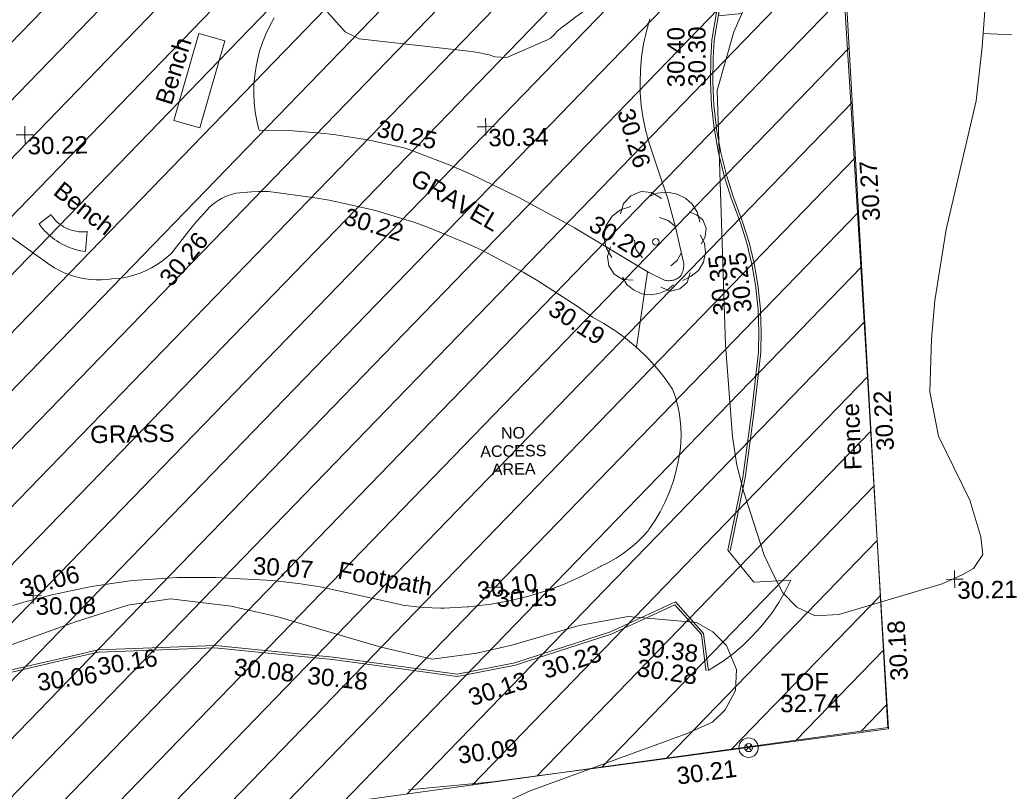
# Model space of a CAD drawing. Header units: millimetres. Extents: x -287732 to 520720, y -88450 to 287754.
# Tile 327 of 383: x 236064 to 257428, y 94462 to 111216. Entities that reach past the tile are written whole.
import ezdxf

# ---------------------------------------------------------------- set-up
doc = ezdxf.new("R2010")
doc.units = ezdxf.units.MM
doc.linetypes.add('IMPORT-HIDDEN2 _3_', pattern=[4762.5, 3175, -1587.5])
doc.linetypes.add('IMPORT-UG_ELEC_STREET LIGHTING_QLB2 _2_', pattern=[2700, 1500, -300.0000000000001, 0, -250, 150, -300.0000000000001, 0, -200])
for name, color, linetype, lineweight, true_color in [('00__TOPO__TOP_OF_FENCE_SYMBOL', 7, 'Continuous', 9, 0x666666), ('00_TOPO_TREE', 7, 'Continuous', 9, 0x666666), ('00_UAV_FENCE', 7, 'Continuous', 9, 0x264c2f), ('00_UAV_FOOTPATH', 7, 'Continuous', 9, 0xa50000), ('00_UAV_FURN_BENCH', 7, 'Continuous', 9, 0x999999), ('00_UAV_KERB_BOTTOM', 1, 'Continuous', 9, 0xff0000), ('00_UAV_KERB_TOP', 7, 'Continuous', 9, 0xa500a5), ('00_UAV_LEVEL_SPOT', 7, 'Continuous', 9, 0x666666), ('00_UAV_TOP_OF_FENCE', 6, 'Continuous', 9, 0xff00ff), ('00_UAV_TREE_LINE', 7, 'Continuous', 9, 0x52a552), ('01_DTM_CONTOUR_MNR', 7, 'Continuous', 9, 0xa5a552), ('12333-PUM-2D-U-0001-C01 - Rev2_REVIT IMPORT_dwg', 7, 'Continuous', 9, 0x767676), ('PUM-CHAMBER EXTENTS', 6, 'IMPORT-HIDDEN2 _3_', 9, 0xff00ff), ('PUM-UNABLE TO SURVEY', 190, 'Continuous', 9, 0x7f00ff)]:
    doc.layers.add(name, color=color, linetype=linetype, lineweight=lineweight, true_color=true_color)
doc.layers.add('00_UAV_SURFACE', color=7, linetype='Continuous', lineweight=9)
doc.layers.add('00_UAV_SURVEY_TEXT', color=7, linetype='Continuous', lineweight=9)
doc.styles.add('Arial_1', font='arial.ttf', dxfattribs={"height": 250})
doc.styles.add('Swis721 Lt BT_2', font='swissl.ttf', dxfattribs={"height": 375})

# ---------------------------------------------------------------- blocks, each defined once
blk = doc.blocks.new('12333-PUM-2D-U-0001-C01 - Rev2_REVIT IMPORT_dwg_CONIFEROUS_TREE-2077251-Site Location Plan Proposed')
at = {"layer": '00_TOPO_TREE', "color": 254, "true_color": 0xcccccc, "flags": 128}
for points in [[(-1889.403682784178, 1545.875740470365), (-1717.639711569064, 2118.422311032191), (-1316.857112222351, 2519.204910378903), (-744.3105416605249, 2748.223538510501), (-171.763971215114, 2690.968881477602), (343.5279423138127, 2347.440939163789)], [(-343.5279423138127, 2461.950253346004), (114.5093140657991, 2633.714224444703), (687.0558846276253, 2690.968881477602), (1202.347798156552, 2576.459567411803), (1660.385054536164, 2347.440939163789), (2003.912996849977, 2003.912996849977), (2290.18628213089, 1545.875740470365), (2404.695596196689, 1030.583826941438)], [(-2404.695596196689, -801.5651986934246), (-2690.968881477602, -286.2732852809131), (-2805.478195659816, 286.2732852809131), (-2690.968881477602, 916.0745128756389), (-2347.440939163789, 1431.36642628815), (-1889.403682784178, 1774.894368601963), (-1316.857112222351, 1946.658339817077)], [(1832.149025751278, 1603.130397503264), (2232.93162509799, 1431.36642628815), (2576.459567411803, 1145.093141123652), (2748.223538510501, 687.0558846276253), (2690.968881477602, 229.0186282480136), (2461.950253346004, -171.763971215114)], [(229.0186282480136, 1316.857112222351), (687.0558846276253, 1145.093141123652), (1030.583826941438, 858.8198558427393)], [(-744.3105416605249, -858.8198558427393), (-1087.838483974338, -400.7825993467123), (-1145.093141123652, 114.5093140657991)], [(2404.695596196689, 343.5279423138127), (2633.714224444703, -114.5093140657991), (2690.968881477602, -629.8012275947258), (2576.459567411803, -1145.093141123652), (2290.18628213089, -1603.130397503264), (1889.403682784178, -1889.403682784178), (1431.36642628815, -2118.422311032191)], [(-1259.602455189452, -2061.167653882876), (-1832.149025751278, -2003.912996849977), (-2290.18628213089, -1717.639711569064), (-2576.459567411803, -1259.602455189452), (-2633.714224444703, -744.3105416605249), (-2461.950253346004, -229.0186282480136)], [(1374.111769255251, -629.8012275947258), (1145.093141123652, -1030.583826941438), (801.5651986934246, -1316.857112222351)], [(916.0745128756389, -2347.440939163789), (572.5465705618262, -2633.714224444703), (114.5093140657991, -2805.478195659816), (-343.5279423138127, -2862.732852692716), (-801.5651986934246, -2805.478195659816), (-1259.602455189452, -2576.459567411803), (-1603.130397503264, -2290.18628213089), (-1832.149025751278, -1889.403682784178)], [(1832.149025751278, -1717.639711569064), (1660.385054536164, -2232.93162509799), (1259.602455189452, -2576.459567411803), (744.3105416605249, -2690.968881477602), (229.0186282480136, -2461.950253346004)]]:
    blk.add_lwpolyline(points, dxfattribs=at)
at = {"layer": '00_TOPO_TREE', "color": 254, "true_color": 0xcccccc}
blk.add_circle((0, 0), 176.6246020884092, dxfattribs=at)
blk = doc.blocks.new('12333-PUM-2D-U-0001-C01 - Rev2_REVIT IMPORT_dwg_MSL_Node_LineworkTOF-2077248-Site Location Plan Proposed')
at = {"layer": '00__TOPO__TOP_OF_FENCE_SYMBOL', "color": 254, "true_color": 0xcccccc, "flags": 128}
for points in [[(165.3591892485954, 165.3591892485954), (0, 0), (-165.3591892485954, 165.3591892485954)], [(165.3591892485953, -165.3591892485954), (0, 0), (-165.3591892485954, -165.3591892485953)]]:
    blk.add_lwpolyline(points, dxfattribs=at)
at = {"layer": '00__TOPO__TOP_OF_FENCE_SYMBOL', "color": 254, "true_color": 0xcccccc}
for radius in [562.5594001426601, 233.853208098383]:
    blk.add_circle((0, 0), radius, dxfattribs=at)
blk = doc.blocks.new('12333-PUM-2D-U-0001-C01 - Rev2_REVIT IMPORT_dwg_UAV-2077255-Site Location Plan Proposed')
at = {"layer": '00_UAV_LEVEL_SPOT', "color": 254, "true_color": 0xcccccc, "flags": 128}
for points in [[(0, -500.0000000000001), (0, 0), (-500.0000000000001, 0)], [(500.0000000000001, 0), (0, 0), (0, 500.0000000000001)]]:
    blk.add_lwpolyline(points, dxfattribs=at)
blk = doc.blocks.new('12333-PUM-2D-U-0001-C01 - Rev2_REVIT IMPORT_dwg_MGS62954_T2_Galway_ITM_3d_Rev1-2077680-Site Location Plan Proposed')
at = {"layer": '00_UAV_FENCE', "color": 254, "true_color": 0xcccccc, "flags": 128}
blk.add_lwpolyline([(534157759.8611084, 725664272.934727), (534157837.3240142, 725662459.3871171), (534157946.5164652, 725659921.2768465), (534157973.6329665, 725659290.9707307), (534158085.0357877, 725656701.4817863), (534158188.5100127, 725654296.2881024), (534158215.0078257, 725653680.363001), (534158346.0710186, 725650633.8810055), (534158403.3944736, 725649301.4331304), (534158511.8670542, 725646780.0557969), (534156052.1760992, 725646494.657027), (534155345.8793491, 725646412.7051773), (534152416.8793491, 725646067.7051773), (534151088.0616478, 725645914.1764388), (534149906.8793491, 725645777.7051772), (534148069.879349, 725645636.7051773)], dxfattribs=at)
at = {"layer": '00_UAV_FOOTPATH', "color": 254, "true_color": 0xcccccc, "flags": 128}
for points in [[(534145449.2815064, 725662443.9183617), (534145351.0006813, 725662273.277899), (534145263.6283943, 725662096.8030525), (534145187.5094637, 725661915.1902875), (534145122.9442964, 725661729.1563466), (534145070.1877015, 725661539.4354208), (534145038.083, 725661393.051), (534145006.5980888, 725661198.6648165), (534144987.3809155, 725661002.6852556), (534144980.507321, 725660805.8857594), (534144986.0044328, 725660609.0430055), (534145003.850556, 725660412.9338422), (534145033.9752603, 725660218.332223), (534145076.2596571, 725660026.0061514), (534145080.0830002, 725660011.0510002), (534145730.6609791, 725659992.2296207), (534146498.0830001, 725659919.051), (534146743.6170623, 725659885.3049922), (534147337.0492183, 725659778.4840844), (534147502.3263927, 725659748.733324), (534148250.9631777, 725659564.7913959), (534149191.0829999, 725659186.0509999), (534149640.6352447, 725658983.2217125), (534150674.0829999, 725658460.051), (534151789.0830001, 725657835.0510001), (534151888.7143655, 725657772.5603212), (534153479.083, 725656775.0509999), (534153822.083, 725656601.051), (534153846.0933793, 725656595.8995048), (534153871.1223757, 725656592.1307328), (534153896.3386263, 725656589.9409809), (534153921.6426139, 725656589.3388917), (534153946.9344754, 725656590.3268411), (534153972.1143954, 725656592.9009303), (534153997.0830001, 725656597.0510001), (534154018.3986583, 725656601.890403), (534154042.7114779, 725656608.9289473), (534154066.5343679, 725656617.480217), (534154089.7733101, 725656627.5104643), (534154112.3365913, 725656638.9801047), (534154134.1351643, 725656651.8438723), (534154155.083, 725656666.0510001), (534154165.5648601, 725656681.0660591), (534154180.8478538, 725656705.5463222), (534154194.5635617, 725656730.9379063), (534154206.6578539, 725656757.1406021), (534154217.0830001, 725656784.0509999), (534154219.0405653, 725656789.7356867), (534154227.3946145, 725656817.3592825), (534154233.9976791, 725656845.4529243), (534154238.8236997, 725656873.9057399), (534154241.8536301, 725656902.6054384), (534154243.0755126, 725656931.4387556), (534154242.4845252, 725656960.2918996), (534154240.0829999, 725656989.0510001), (534154081.083, 725657750.051), (534153919.0829999, 725658366.051), (534153730.5443745, 725658968.3822937), (534153539.0830001, 725659580.0510001), (534153470.6867661, 725659846.4512002), (534153417.600422, 725660123.5661851), (534153382.0190254, 725660403.4676663), (534153364.083, 725660685.0510001), (534153362.2703775, 725660897.6323082), (534153375.4021762, 725661179.4805487), (534153406.2054597, 725661459.9480737), (534153454.5586615, 725661737.9280059), (534153520.2709538, 725662012.3232857), (534153603.083, 725662282.051)], [(534153366.2405989, 725651169.1361855), (534153384.5752094, 725651193.2698545), (534153516.9956866, 725651381.0785341), (534153637.3622578, 725651576.8313668), (534153745.1998909, 725651779.7558054), (534153840.083, 725651989.0510001), (534153856.4075041, 725652028.9547709), (534153935.4238379, 725652244.7410122), (534154000.734921, 725652465.0629252), (534154052.0830001, 725652689.051), (534154061.2121387, 725652730.4435925), (534154091.4068572, 725652898.4187007), (534154110.9947489, 725653067.9582907), (534154119.8985096, 725653238.3932666), (534154118.0830001, 725653409.051), (534154107.9263314, 725653555.7549181), (534154086.2071432, 725653725.0346714), (534154053.9016492, 725653892.6166307), (534154011.1373445, 725654057.8394264), (534153958.0830001, 725654220.0510001), (534153951.0704755, 725654231.3653622), (534153794.6183591, 725654466.176328), (534153623.7310625, 725654690.7002383), (534153439.0830001, 725654904.0510001), (534153366.6599262, 725654980.7753879), (534153164.3051655, 725655177.4121222), (534152950.0027831, 725655360.9548781), (534152764.7599873, 725655500.4386089), (534152724.5985323, 725655530.6792967), (534152488.9819811, 725655685.915553), (534152244.083, 725655826.0509999), (534151915.1166218, 725656068.9329895), (534151073.0830001, 725656635.051), (534150757.5019732, 725656828.1182935), (534149870.083, 725657320.0510002), (534149553.6968081, 725657474.0712432), (534148753.0830001, 725657821.051), (534148423.6200768, 725657946.59767), (534148403.5770634, 725657954.2353536), (534147575.083, 725658228.0509999), (534147521.2447129, 725658242.6683745), (534146571.083, 725658467.0510001), (534146224.1146226, 725658533.4638536), (534145258.2533002, 725658675.8251882), (534145053.2533003, 725658678.8251882), (534144895.8241624, 725658675.9370217), (534144551.2533003, 725658653.8251883), (534144527.815935, 725658648.4224112), (534144449.786716, 725658627.0524629), (534144373.2533002, 725658600.8251882), (534144312.5720279, 725658576.093812), (534144239.5090939, 725658541.351311), (534144168.7718329, 725658502.0897068), (534144100.639412, 725658458.4639468), (534144035.3807191, 725658410.6462024), (534143973.2533004, 725658358.8251883), (534143714.6102917, 725658080.9895887), (534143690.2533004, 725658054.8251883), (534143523.6568678, 725657863.02561), (534143144.2533003, 725657384.8251882), (534143106.7663464, 725657350.3583648), (534143010.0770382, 725657269.0215518), (534142908.471343, 725657193.9164107), (534142802.350253, 725657125.3393466), (534142692.1325791, 725657063.5610023), (534142578.2533003, 725657008.8251882), (534142564.7043902, 725657002.8887807), (534142447.2669216, 725656956.2739717), (534142327.1342209, 725656917.1251059), (534142204.7803969, 725656885.5966862), (534142080.6883245, 725656861.8131409), (534141955.3477384, 725656845.8683325), (534141829.2533002, 725656837.8251883), (534141726.5013403, 725656826.9152799), (534141608.347361, 725656821.3671947), (534141490.0781645, 725656823.2490069), (534141372.1605053, 725656832.5532901), (534141255.0597502, 725656849.2433245), (534141139.2380428, 725656873.253242), (534141025.1524783, 725656904.4882867), (534140913.2533004, 725656942.8251883), (534140909.8977327, 725656944.0975823), (534140800.7130719, 725656989.5932292), (534140694.6005573, 725657041.8548622), (534140591.9789665, 725657100.676229), (534140493.2533003, 725657165.8251882), (534139612.2533002, 725657818.8251884)], [(534139560.3293805, 725649789.9063625), (534139848.2533003, 725649865.8251883), (534140443.7745451, 725650013.1566877), (534141270.3865776, 725650170.5979748), (534142105.2533003, 725650275.8251882), (534142285.397572, 725650291.5761493), (534143125.8576849, 725650332.8315724), (534143967.2497909, 725650321.2326602), (534144507.6801639, 725650279.7456417), (534144806.2533003, 725650256.8251882), (534145191.4075764, 725650229.9760462), (534145763.2533003, 725650159.8251882), (534146231.1929675, 725650074.9588202), (534146791.2533003, 725649939.8251883), (534147995.2533004, 725649651.8251882), (534148012.5233224, 725649648.8968307), (534148388.2533002, 725649597.8251883), (534148463.7437415, 725649590.4491332), (534148842.2533004, 725649567.8251882), (534148913.8784668, 725649567.7031107), (534149414.2533003, 725649584.8251882), (534149438.6453744, 725649586.469495), (534149441.1076064, 725649586.6354778), (534149939.2533003, 725649636.8251883), (534150327.048021, 725649700.3039727), (534150754.6000267, 725649796.7366182), (534151175.2533002, 725649919.8251883), (534151523.565857, 725650044.0510719), (534151927.1727493, 725650214.9353874), (534152319.2533004, 725650410.8251882), (534152331.794668, 725650416.2684137), (534152500.6876199, 725650496.4411916), (534152664.21321, 725650587.0606432), (534152821.726077, 725650687.769135), (534152972.6045901, 725650798.1692163), (534153116.2533003, 725650917.8251882), (534153127.7271957, 725650928.0629826), (534153262.9137099, 725651057.2028679), (534153366.2405984, 725651169.1361845)], [(534155091.2533004, 725650715.8251882), (534155641.2533002, 725650013.8251883), (534156449.2533002, 725650041.8251883), (534156320.6865256, 725649796.9841149), (534156176.9997499, 725649560.6989543), (534156018.7600393, 725649333.9022156), (534155846.5918935, 725649117.4889622), (534155778.2533003, 725649038.8251882), (534155588.0316997, 725648838.095745), (534155385.5815521, 725648649.7065085), (534155171.7018355, 725648474.4009652), (534154947.2366355, 725648312.8709657), (534154713.0718138, 725648165.7539954), (534154624.0827727, 725648115.0509883)]]:
    blk.add_lwpolyline(points, dxfattribs=at)
at = {"layer": '00_UAV_FURN_BENCH', "color": 254, "true_color": 0xcccccc, "flags": 128}
for points in [[(534143235.6745, 725660258.4935), (534143810.6745, 725662135.4935), (534144368.8917984, 725661964.4892663), (534143793.8917985, 725660087.4892663)], [(534140536.6745, 725658257.4935), (534140553.8047365, 725658230.7372944), (534140571.97221, 725658204.6742468), (534140591.1489073, 725658179.3445445), (534140611.3052596, 725658154.7872441), (534140632.4101873, 725658131.0402111), (534140654.4311479, 725658108.1400619), (534140677.3341868, 725658086.1221066), (534140701.0839891, 725658065.0202955), (534140725.6439344, 725658044.8671659), (534140750.976153, 725658025.6937928), (534140777.0415845, 725658007.5297399), (534140803.8000379, 725657990.4030147), (534140831.2102535, 725657974.3400255), (534140859.2299669, 725657959.3655403), (534140885.6745, 725657946.4935), (534140914.7454729, 725657933.6787398), (534140944.2971383, 725657922.0151805), (534140974.2839295, 725657911.520806), (534141004.6596092, 725657902.2117984), (534141035.3773403, 725657894.1025113), (534141066.3897583, 725657887.2054485), (534141097.6490442, 725657881.5312452), (534141129.1069984, 725657877.08865), (534141160.7151154, 725657873.8845135), (534141192.4246573, 725657871.923776), (534141224.1867306, 725657871.2094611), (534141255.9523602, 725657871.74267), (534141287.6725662, 725657873.5225805), (534141309.6745, 725657875.4935), (534141270.6745, 725657443.4934999), (534141213.7828822, 725657452.8220344), (534141157.3013623, 725657464.3769312), (534141101.3170308, 725657478.1403737), (534141045.9162112, 725657494.0911397), (534140991.184328, 725657512.2046342), (534140937.2057734, 725657532.4529275), (534140884.0637786, 725657554.8047981), (534140831.8402847, 725657579.2257812), (534140780.6158165, 725657605.6782213), (534140748.6745, 725657623.4934999), (534140699.2520922, 725657653.1768848), (534140651.0331513, 725657684.7776994), (534140604.0920278, 725657718.2472175), (534140558.5011013, 725657753.5338318), (534140514.3306696, 725657790.5831327), (534140471.6488405, 725657829.337993), (534140430.5214262, 725657869.7386556), (534140391.0118422, 725657911.7228252), (534140353.1810095, 725657955.2257656), (534140317.0872604, 725658000.1803983), (534140282.7862488, 725658046.5174068), (534140273.6745, 725658059.4935)]]:
    blk.add_lwpolyline(points, close=True, dxfattribs=at)
at = {"layer": '00_UAV_KERB_BOTTOM', "color": 254, "true_color": 0xcccccc, "flags": 128}
for points in [[(534155091.2533004, 725650715.8251882), (534155446.2535001, 725652291.825), (534155654.2535001, 725653682.825), (534155829.2535, 725655007.825), (534155847.8859338, 725655467.0725608), (534155843.9383833, 725655648.1107912), (534155837.7104669, 725655933.7286614), (534155798.2535, 725656398.825), (534155791.2272614, 725656457.0961019), (534155718.9995049, 725656918.2409898), (534155617.9587463, 725657373.9406952), (534155488.5037473, 725657822.3967797), (534155331.1454077, 725658261.839392), (534155296.3469483, 725658357.525212), (534155152.1249236, 725658848.023086), (534155038.9861047, 725659346.6088498), (534154957.3769985, 725659851.3148136), (534154954.083, 725659877.051), (534154905.9481689, 725660386.0413677), (534154901.296878, 725660533.8546197), (534154889.8680903, 725660897.0497702), (534154905.9062253, 725661408.0594908), (534154940.0830001, 725661800.051), (534155377.0830001, 725664144.051)], [(534139176.0827727, 725648323.0509884), (534140831.9516846, 725648672.9140362), (534141391.0827727, 725648791.0509884), (534143930.0827727, 725648843.0509883), (534145806.0405153, 725648622.0477476), (534146485.0827727, 725648542.0509883), (534149172.0827727, 725648130.0509883), (534150430.0827727, 725648352.0509884), (534150736.1562805, 725648445.4467969), (534152511.0827727, 725648987.0509886), (534153937.0827726, 725649613.0509883), (534154532.0827726, 725648917.0509883), (534154607.9140484, 725648256.0000846), (534154624.0827727, 725648115.0509883)]]:
    blk.add_lwpolyline(points, dxfattribs=at)
at = {"layer": '00_UAV_KERB_TOP', "color": 254, "true_color": 0xcccccc, "flags": 128}
for points in [[(534155140.0311338, 725650704.8377881), (534155495.4332299, 725652282.6217918), (534155703.7669909, 725653675.8538189), (534155879.1203485, 725655003.5292417), (534155897.9080437, 725655466.6036447), (534155894.1918569, 725655637.0313301), (534155887.6643302, 725655936.3895955), (534155847.99979, 725656403.9326919), (534155840.7618458, 725656463.9595433), (534155768.1541167, 725656927.5304012), (534155666.4330758, 725657386.2982197), (534155536.1064883, 725657837.7736477), (534155378.2184215, 725658278.6955888), (534155343.8730838, 725658373.1372416), (534155200.5375647, 725658860.6201178), (534155088.0941886, 725659356.1411692), (534155006.8676413, 725659858.4812247), (534155003.7832015, 725659882.5801173), (534154955.8740117, 725660389.1844925), (534154951.670226, 725660522.7764919), (534154939.8927743, 725660897.0518234), (534154955.8380081, 725661405.1015117), (534154989.6824776, 725661793.2816348), (534155418.6301792, 725664094.0903589)], [(534139188.6336557, 725648274.5989563), (534140755.2052697, 725648605.5946745), (534141396.8130963, 725648741.1578633), (534143927.6582174, 725648792.990847), (534145727.996924, 725648580.8961502), (534146478.3667628, 725648492.4964156), (534149172.6535214, 725648079.3791307), (534150441.7668839, 725648303.3403124), (534150661.3086846, 725648370.3316835), (534152528.4882811, 725648940.0861496), (534153923.1955595, 725649552.348952), (534154484.1497387, 725648896.1739794), (534154558.8702379, 725648244.8061504), (534154574.4085392, 725648109.3526974)]]:
    blk.add_lwpolyline(points, dxfattribs=at)
at = {"layer": '00_UAV_SURFACE', "color": 254, "true_color": 0xcccccc}
blk.add_line((534153455.8916091, 725656789.5970795), (534153185.2670844, 725655157.0425334), dxfattribs=at)
at = {"layer": '00_UAV_TREE_LINE', "color": 254, "true_color": 0xcccccc, "flags": 128}
for points in [[(534149727.6632069, 725645136.6276921), (534150712.6632069, 725645564.6276921), (534154115.6632069, 725646744.6276921), (534154690.6632069, 725646990.6276921), (534154972.6632069, 725647253.627692), (534155203.6632069, 725647667.627692), (534155231.6632069, 725648122.6276921), (534155027.6632069, 725648651.6276921), (534154735.6632069, 725648949.6276921), (534154384.6632069, 725649160.627692), (534152905.2533002, 725649312.8251882), (534151836.2533004, 725649136.8251883), (534150367.2533003, 725648739.8251882), (534149605.2533003, 725648577.8251882), (534148638.2533003, 725648463.8251882), (534147507.2533003, 725648751.8251883), (534145303.2533003, 725649442.8251883), (534144292.2533004, 725649686.8251882), (534142979.2533003, 725649873.8251882), (534142052.2533002, 725649750.8251883), (534140930.2533002, 725649414.8251882), (534137687.2533002, 725648318.8251883)], [(534160886.198936, 725662521.7525002), (534160797.198936, 725661550.7525002), (534160646.1989361, 725660380.7525), (534159951.6632068, 725657598.6276921), (534159677.6632069, 725656058.6276921), (534159591.6632068, 725655219.627692), (534159534.663207, 725654076.6276921), (534159705.6632069, 725653113.6276921), (534160356.6632069, 725651710.6276922), (534160586.6632068, 725650912.627692), (534160623.6632069, 725650524.6276922), (534160411.6632069, 725650223.6276922), (534160162.6632068, 725650093.6276921), (534159729.6632069, 725649902.6276921), (534157471.6632069, 725649278.6276921), (534156963.6632069, 725649260.6276921), (534156565.6632069, 725649453.6276921), (534156270.6632069, 725649773.627692), (534156097.6632069, 725650109.627692), (534155873.6632068, 725650593.6276921), (534155462.6632069, 725651969.6276921), (534155316.6632069, 725652557.627692), (534155233.6632068, 725653177.6276921), (534155120.6741786, 725655177.4932739), (534155035.6741787, 725660700.4932739), (534155419.6741787, 725661969.493274), (534155961.6741786, 725663142.4932739)]]:
    blk.add_lwpolyline(points, dxfattribs=at)
at = {"layer": '01_DTM_CONTOUR_MNR', "color": 254, "true_color": 0xcccccc, "flags": 128}
for points in [[(534161786.6017317, 725661776.6017318), (534160823.4087129, 725661836.70411)], [(534155600.3704773, 725662360.5574038), (534155090, 725662320.0000002), (534155155.4436451, 725662827.8457236), (534155210.0000001, 725663240), (534154540.1104198, 725663262.3625735), (534153800.0000001, 725663410.0000001), (534152736.0149263, 725662863.2580627), (534151997.5686257, 725662350.76984), (534151835.6200876, 725662233.493775), (534151692.9180681, 725662135.6343424), (534151587.490874, 725662047.117034), (534151513.2911025, 725661964.6505197), (534151437.4084757, 725661897.3853643), (534151373.3977595, 725661862.9767495), (534150485.9642027, 725661496.5906581), (534150222.3179615, 725661515.663021), (534150099.362927, 725661558.7437536), (534149822.1170736, 725661622.5022157), (534149594.0496541, 725661658.2295483), (534147286.4025748, 725661957.1733944), (534146988.3186712, 725662112.4521062), (534146240.2718863, 725662979.6847942)]]:
    blk.add_lwpolyline(points, dxfattribs=at)
for name, p, xscale, yscale, zscale in [('12333-PUM-2D-U-0001-C01 - Rev2_REVIT IMPORT_dwg_UAV-2077255-Site Location Plan Proposed', (534140000, 725660000), 0.375, 0.375, 0.375), ('12333-PUM-2D-U-0001-C01 - Rev2_REVIT IMPORT_dwg_UAV-2077255-Site Location Plan Proposed', (534150000, 725660000), 0.375, 0.375, 0.375), ('12333-PUM-2D-U-0001-C01 - Rev2_REVIT IMPORT_dwg_CONIFEROUS_TREE-2077251-Site Location Plan Proposed', (534153644.59, 725657437.9944999), 0.4, 0.4, 0.4), ('12333-PUM-2D-U-0001-C01 - Rev2_REVIT IMPORT_dwg_UAV-2077255-Site Location Plan Proposed', (534140000, 725650000.0000001), 0.375, 0.375, 0.375), ('12333-PUM-2D-U-0001-C01 - Rev2_REVIT IMPORT_dwg_UAV-2077255-Site Location Plan Proposed', (534150000, 725650000.0000001), 0.375, 0.375, 0.375), ('12333-PUM-2D-U-0001-C01 - Rev2_REVIT IMPORT_dwg_UAV-2077255-Site Location Plan Proposed', (534160000, 725650000.0000001), 0.375, 0.375, 0.375), ('12333-PUM-2D-U-0001-C01 - Rev2_REVIT IMPORT_dwg_MSL_Node_LineworkTOF-2077248-Site Location Plan Proposed', (534155466.0700293, 725646423.0779341), 0.375, 0.375, 0.375)]:
    blk.add_blockref(name, p, dxfattribs=dict(xscale=xscale, yscale=yscale, zscale=zscale))
at = {"layer": '00_UAV_FENCE', "color": 251, "true_color": 0x666666, "char_height": 375, "attachment_point": 1, "line_spacing_factor": 1.005061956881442, "style": 'Swis721 Lt BT_2'}
for s, insert, width, rotation in [('30.27', (534158146.778703, 725657799.8351853), 1495.902363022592, 92.46341193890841), ('30.22', (534158361.5353836, 725652807.9503762), 1495.902363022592, 92.46341192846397), ('Fence', (534157654.7713566, 725652402.409952), 1681.10932225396, 91.67235444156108), ('30.18', (534158576.496441, 725647811.3149737), 1495.902363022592, 92.46341193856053), ('30.09', (534149134.7878398, 725646553.9159837), 1495.902363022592, 6.590608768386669), ('30.21', (534153874.4155347, 725646018.6351389), 1495.902363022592, 6.6471510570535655)]:
    blk.add_mtext(s, dxfattribs=dict(at, insert=insert, width=width, rotation=rotation))
at = {"layer": '00_UAV_FOOTPATH', "color": 251, "true_color": 0x666666, "char_height": 375, "attachment_point": 1, "line_spacing_factor": 1.005061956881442, "style": 'Swis721 Lt BT_2'}
for s, insert, width, rotation in [('30.26', (534153212.1053617, 725660378.2926185), 1495.902363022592, 286.01253668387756), ('30.25', (534147697.1903811, 725660200.4446365), 1495.902363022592, 346.3048041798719), ('30.22', (534146968.2176139, 725658302.8147905), 1495.902363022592, 342.0792478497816), ('30.20', (534152363.6427213, 725658059.2577598), 1495.902363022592, 327.90328459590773), ('30.26', (534142830.0324258, 725656866.8445674), 1495.902363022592, 49.74792994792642), ('30.19', (534151460.7414738, 725656239.9695086), 1495.902363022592, 326.2761264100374), ('30.06', (534139684.2242552, 725650330.6488379), 1495.902363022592, 13.880526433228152), ('30.07', (534144800.3292943, 725650751.029899), 1495.902363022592, 354.94672334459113), ('Footpath', (534146669.465853, 725650623.0329939), 2436.183848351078, 348.4317013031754), ('30.10', (534149618.5611812, 725650111.2386513), 1495.902363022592, 7.861239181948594)]:
    blk.add_mtext(s, dxfattribs=dict(at, insert=insert, width=width, rotation=rotation))
at = {"layer": '00_UAV_FURN_BENCH', "color": 251, "true_color": 0x666666, "char_height": 375, "width": 1728.598286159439, "attachment_point": 1, "line_spacing_factor": 1.005061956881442, "style": 'Swis721 Lt BT_2'}
for insert, rotation in [((534142834.4268261, 725660683.925318), 71.7644936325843), ((534140806.6337388, 725659000.8801496), 320.28797525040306)]:
    blk.add_mtext('Bench', dxfattribs=dict(at, insert=insert, rotation=rotation))
at = {"layer": '00_UAV_KERB_BOTTOM', "color": 251, "true_color": 0x666666, "char_height": 375, "width": 1495.902363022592, "attachment_point": 1, "line_spacing_factor": 1.005061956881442, "style": 'Swis721 Lt BT_2'}
for s, insert, rotation in [('30.30', (534154409.9975279, 725660791.4925691), 89.11282171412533), ('30.25', (534155329.8720896, 725655856.6490616), 94.70475937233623), ('30.06', (534140037.6572813, 725648289.6249465), 7.323016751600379), ('30.08', (534144362.6644688, 725648559.4225543), 352.6491074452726), ('30.28', (534153113.9763727, 725648392.2595137), 350.6258271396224), ('30.13', (534149367.6835731, 725647785.0709245), 16.969136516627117)]:
    blk.add_mtext(s, dxfattribs=dict(at, insert=insert, rotation=rotation))
at = {"layer": '00_UAV_KERB_TOP', "color": 251, "true_color": 0x666666, "char_height": 375, "width": 1495.902363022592, "attachment_point": 1, "line_spacing_factor": 1.005061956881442, "style": 'Swis721 Lt BT_2'}
for s, insert, rotation in [('30.40', (534153954.7239059, 725660787.0943393), 89.17866763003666), ('30.35', (534154876.7737826, 725655806.2245691), 94.58602354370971), ('30.16', (534141346.5119968, 725648609.6662506), 8.232085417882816), ('30.23', (534150979.952177, 725648348.1003723), 16.969136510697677), ('30.38', (534153133.2375136, 725648847.5902779), 351.9234109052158), ('30.18', (534145951.7130128, 725648348.8829042), 352.79264222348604)]:
    blk.add_mtext(s, dxfattribs=dict(at, insert=insert, rotation=rotation))
at = {"layer": '00_UAV_LEVEL_SPOT', "char_height": 375, "width": 1495.902363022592, "attachment_point": 1, "line_spacing_factor": 1.005061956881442, "style": 'Swis721 Lt BT_2'}
for s, insert in [('30.22', (534140051.8765643, 725659949.1441547)), ('30.34', (534150051.8765643, 725659949.1441547)), ('30.08', (534140051.8765643, 725649949.1441548)), ('30.15', (534150051.8765643, 725649949.1441548)), ('30.21', (534160051.8765643, 725649949.1441548))]:
    blk.add_mtext(s, dxfattribs=dict(at, insert=insert))
at = {"layer": '00_UAV_SURVEY_TEXT', "color": 251, "true_color": 0x666666, "insert": (534148506.2183315, 725659129.75245), "char_height": 375, "width": 2322.210334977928, "attachment_point": 1, "rotation": 328.7856393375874, "line_spacing_factor": 1.005061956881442, "style": 'Swis721 Lt BT_2'}
blk.add_mtext('GRAVEL', dxfattribs=at)
at = {"layer": '00_UAV_SURVEY_TEXT', "color": 251, "true_color": 0x666666, "insert": (534141299.2701786, 725653657.0343747), "char_height": 375, "width": 2018.280965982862, "attachment_point": 1, "line_spacing_factor": 1.005061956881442, "style": 'Swis721 Lt BT_2'}
blk.add_mtext('GRASS', dxfattribs=at)
at = {"layer": '00_UAV_TOP_OF_FENCE', "color": 251, "true_color": 0x666666, "char_height": 375, "attachment_point": 1, "line_spacing_factor": 1.005061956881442, "style": 'Swis721 Lt BT_2'}
for s, insert, width in [('TOF', (534156189.1069639, 725648015.0299716), 1163.479615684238), ('32.74', (534156166.6833221, 725647551.6532668), 1495.902363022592)]:
    blk.add_mtext(s, dxfattribs=dict(at, insert=insert, width=width))
blk = doc.blocks.new('12333-PUM-2D-U-0001-C01 - Rev2_REVIT IMPORT_dwg-1620468-Site Location Plan Proposed')
at = {"layer": 'PUM-CHAMBER EXTENTS', "true_color": 0xfff4d4}
h = blk.add_hatch(dxfattribs=at)
h.set_pattern_fill('FP_14', style=0, pattern_type=2)
h.set_pattern_definition([(45, (-533641079.65, -725615854.3560001), (-618.7184335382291, 618.7184335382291), [])])
h.paths.add_polyline_path([(486377.3501529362, 27208.64382130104), (517415.3501528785, 30952.6438213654), (516341.8313309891, 58191.46038823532), (502815.940048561, 56693.63832639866), (503487.5551271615, 50628.70393428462), (496266.2910908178, 49829.0399146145), (495594.5673347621, 55894.95570471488), (481449.064816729, 54328.51950435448), (484521.5190358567, 37421.10226281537)])
at = {"layer": 'PUM-UNABLE TO SURVEY', "color": 7, "true_color": 0xfff4d4, "flags": 128}
blk.add_lwpolyline([(481449.064816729, 54328.51950435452), (486377.3501529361, 27208.64382130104), (517415.3501528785, 30952.64382136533), (516341.8313309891, 58191.46038823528)], dxfattribs=at)
blk.add_blockref('12333-PUM-2D-U-0001-C01 - Rev2_REVIT IMPORT_dwg_MGS62954_T2_Galway_ITM_3d_Rev1-2077680-Site Location Plan Proposed', (-533641079.6498471, -725615854.3561786))
at = {"layer": 'PUM-UNABLE TO SURVEY', "color": 41, "true_color": 0xffdf7f, "insert": (509394.7876527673, 37616.51243789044), "char_height": 250, "width": 1714.021757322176, "attachment_point": 2, "line_spacing_factor": 0.9417779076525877, "style": 'Arial_1'}
blk.add_mtext('NO\\PACCESS\\PAREA', dxfattribs=at)

msp = doc.modelspace()

# ---------------------------------------------------------------- block references
at = {"layer": '12333-PUM-2D-U-0001-C01 - Rev2_REVIT IMPORT_dwg', "color": 254, "linetype": 'IMPORT-UG_ELEC_STREET LIGHTING_QLB2 _2_', "true_color": 0xffd4d4, "rotation": 0.9999999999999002}
msp.add_blockref('12333-PUM-2D-U-0001-C01 - Rev2_REVIT IMPORT_dwg-1620468-Site Location Plan Proposed', (-261895.0770586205, 55869.5817132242), dxfattribs=at)

doc.saveas('drawing.dxf')
